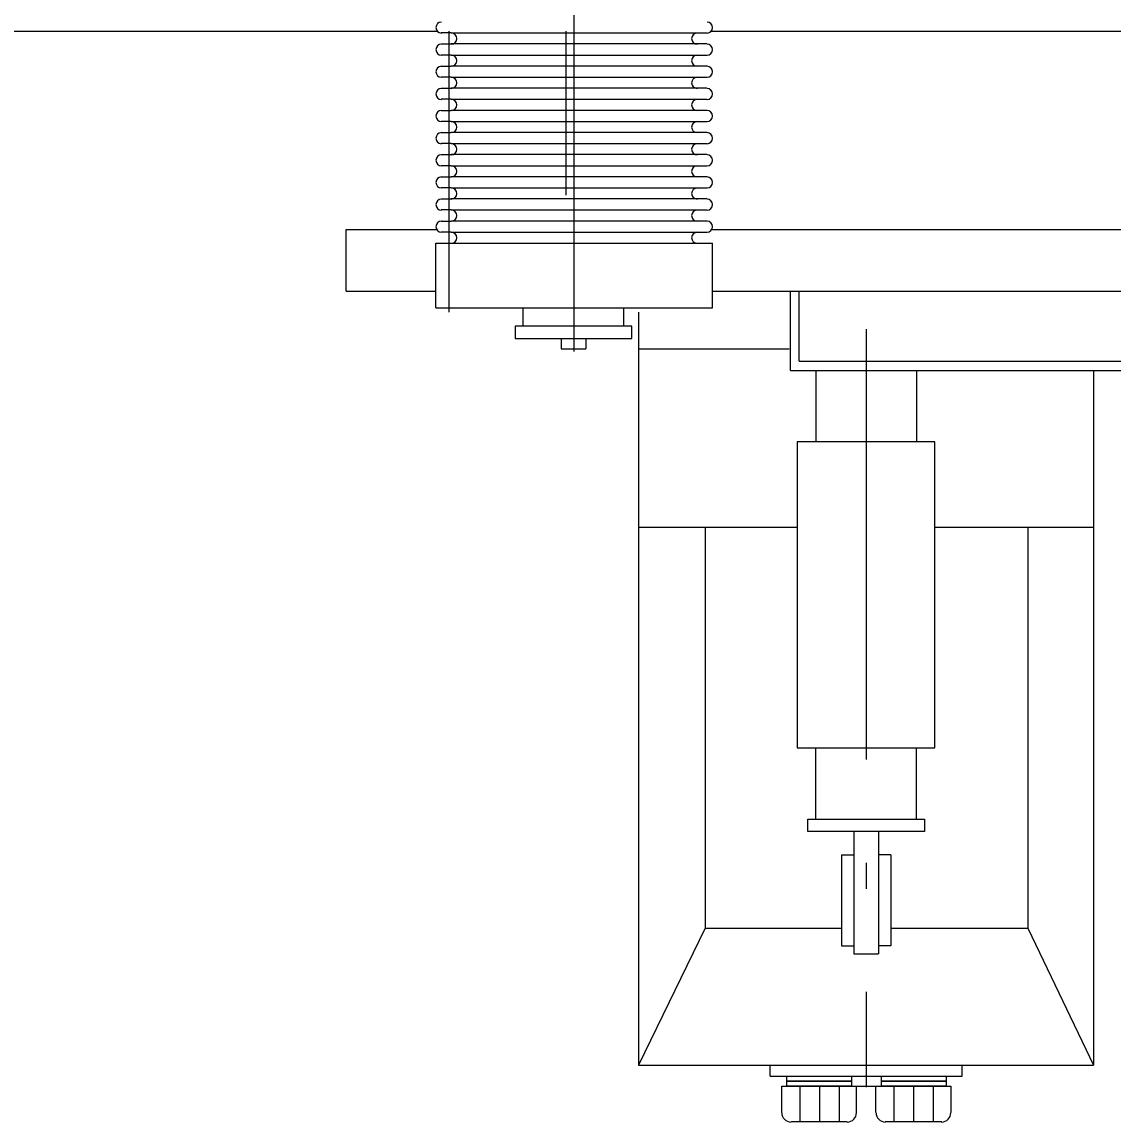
# Model space of a CAD drawing. Extents: x -4160 to -2690, y -474 to 714.
# Drawn here: x -3455.37 to -3448.28, y 324.56 to 331.71 of the extents above; entities that cross this region are included whole.
import ezdxf

# ---------------------------------------------------------------- set-up
doc = ezdxf.new("R2010")
doc.units = 0
doc.header["$LTSCALE"] = 0.56
doc.linetypes.add('DOT_DASHED', pattern=[7.7, 5, -1.2, 0.3, -1.2])
doc.layers.add('1', color=7, linetype='Continuous', lineweight=25)
doc.layers.add('2', color=7, linetype='Continuous', lineweight=25)

msp = doc.modelspace()

# ---------------------------------------------------------------- linework, layer by layer
at = {"layer": '1'}
msp.add_line((-3477.0303, 331.6544), (-3452.6703, 331.6544), dxfattribs=at)
at = {"layer": '1', "linetype": 'DOT_DASHED'}
msp.add_line((-3449.8823, 329.7144), (-3449.8823, 324.7824), dxfattribs=at)
at = {"layer": '2', "linetype": 'DOT_DASHED'}
msp.add_line((-3451.7823, 329.5704), (-3451.7823, 336.4224), dxfattribs=at)
at = {"layer": '2'}
for p, q in [((-3452.5823, 331.6424), (-3452.6463, 331.6424)), ((-3452.5943, 329.8264), (-3452.5943, 331.6544)), ((-3452.5823, 331.6424), (-3450.9823, 331.6424)), ((-3451.8343, 330.5864), (-3451.8343, 331.6544)), ((-3450.9823, 331.6424), (-3450.9183, 331.6424)), ((-3450.8903, 331.6544), (-3445.6703, 331.6544)), ((-3452.6463, 331.5704), (-3452.5823, 331.5704)), ((-3450.9823, 331.5704), (-3452.5823, 331.5704)), ((-3450.9823, 331.5704), (-3452.5823, 331.5704)), ((-3450.9823, 331.5704), (-3452.5823, 331.5704)), ((-3450.9823, 331.5704), (-3452.5823, 331.5704)), ((-3450.9823, 331.5704), (-3452.5823, 331.5704)), ((-3450.9823, 331.5704), (-3452.5823, 331.5704)), ((-3450.9823, 331.5704), (-3452.5823, 331.5704)), ((-3450.9823, 331.5704), (-3452.5823, 331.5704)), ((-3450.9823, 331.5704), (-3452.5823, 331.5704)), ((-3450.9183, 331.5704), (-3450.9823, 331.5704)), ((-3452.5823, 331.4984), (-3452.6463, 331.4984)), ((-3452.5823, 331.4984), (-3450.9823, 331.4984)), ((-3450.9823, 331.4984), (-3450.9183, 331.4984)), ((-3452.6463, 331.4264), (-3452.5823, 331.4264)), ((-3450.9823, 331.4264), (-3452.5823, 331.4264)), ((-3450.9823, 331.4264), (-3452.5823, 331.4264)), ((-3450.9823, 331.4264), (-3452.5823, 331.4264)), ((-3450.9823, 331.4264), (-3452.5823, 331.4264)), ((-3450.9823, 331.4264), (-3452.5823, 331.4264)), ((-3450.9823, 331.4264), (-3452.5823, 331.4264)), ((-3450.9823, 331.4264), (-3452.5823, 331.4264)), ((-3450.9823, 331.4264), (-3452.5823, 331.4264)), ((-3450.9183, 331.4264), (-3450.9823, 331.4264)), ((-3452.5823, 331.3544), (-3452.6463, 331.3544)), ((-3452.5823, 331.3544), (-3450.9823, 331.3544)), ((-3450.9823, 331.3544), (-3450.9183, 331.3544)), ((-3452.6463, 331.2824), (-3452.5823, 331.2824)), ((-3450.9823, 331.2824), (-3452.5823, 331.2824)), ((-3450.9823, 331.2824), (-3452.5823, 331.2824)), ((-3450.9823, 331.2824), (-3452.5823, 331.2824)), ((-3450.9823, 331.2824), (-3452.5823, 331.2824)), ((-3450.9823, 331.2824), (-3452.5823, 331.2824)), ((-3450.9823, 331.2824), (-3452.5823, 331.2824)), ((-3450.9823, 331.2824), (-3452.5823, 331.2824)), ((-3450.9183, 331.2824), (-3450.9823, 331.2824)), ((-3452.5823, 331.2104), (-3452.6463, 331.2104)), ((-3452.5823, 331.2104), (-3450.9823, 331.2104)), ((-3450.9823, 331.2104), (-3450.9183, 331.2104)), ((-3452.6463, 331.1384), (-3452.5823, 331.1384)), ((-3450.9823, 331.1384), (-3452.5823, 331.1384)), ((-3450.9823, 331.1384), (-3452.5823, 331.1384)), ((-3450.9823, 331.1384), (-3452.5823, 331.1384)), ((-3450.9823, 331.1384), (-3452.5823, 331.1384)), ((-3450.9823, 331.1384), (-3452.5823, 331.1384)), ((-3450.9823, 331.1384), (-3452.5823, 331.1384)), ((-3450.9183, 331.1384), (-3450.9823, 331.1384)), ((-3452.5823, 331.0664), (-3452.6463, 331.0664)), ((-3452.5823, 331.0664), (-3450.9823, 331.0664)), ((-3450.9823, 331.0664), (-3450.9183, 331.0664)), ((-3452.6463, 330.9944), (-3452.5823, 330.9944)), ((-3450.9823, 330.9944), (-3452.5823, 330.9944)), ((-3450.9823, 330.9944), (-3452.5823, 330.9944)), ((-3450.9823, 330.9944), (-3452.5823, 330.9944)), ((-3450.9823, 330.9944), (-3452.5823, 330.9944)), ((-3450.9823, 330.9944), (-3452.5823, 330.9944)), ((-3450.9183, 330.9944), (-3450.9823, 330.9944)), ((-3452.5823, 330.9224), (-3452.6463, 330.9224)), ((-3452.5823, 330.9224), (-3450.9823, 330.9224)), ((-3450.9823, 330.9224), (-3450.9183, 330.9224)), ((-3452.6463, 330.8504), (-3452.5823, 330.8504)), ((-3450.9823, 330.8504), (-3452.5823, 330.8504)), ((-3450.9823, 330.8504), (-3452.5823, 330.8504)), ((-3450.9823, 330.8504), (-3452.5823, 330.8504)), ((-3450.9823, 330.8504), (-3452.5823, 330.8504)), ((-3450.9183, 330.8504), (-3450.9823, 330.8504)), ((-3452.5823, 330.7784), (-3452.6463, 330.7784)), ((-3452.5823, 330.7784), (-3450.9823, 330.7784)), ((-3450.9823, 330.7784), (-3450.9183, 330.7784)), ((-3452.6463, 330.7064), (-3452.5823, 330.7064)), ((-3450.9823, 330.7064), (-3452.5823, 330.7064)), ((-3450.9823, 330.7064), (-3452.5823, 330.7064)), ((-3450.9823, 330.7064), (-3452.5823, 330.7064)), ((-3450.9183, 330.7064), (-3450.9823, 330.7064)), ((-3452.5823, 330.6344), (-3452.6463, 330.6344)), ((-3452.5823, 330.6344), (-3450.9823, 330.6344)), ((-3450.9823, 330.6344), (-3450.9183, 330.6344)), ((-3452.6463, 330.5624), (-3452.5823, 330.5624)), ((-3450.9823, 330.5624), (-3452.5823, 330.5624)), ((-3450.9823, 330.5624), (-3452.5823, 330.5624)), ((-3450.9183, 330.5624), (-3450.9823, 330.5624)), ((-3452.5823, 330.4904), (-3452.6463, 330.4904)), ((-3452.5823, 330.4904), (-3450.9823, 330.4904)), ((-3450.9823, 330.4904), (-3450.9183, 330.4904)), ((-3452.6463, 330.4184), (-3452.5823, 330.4184)), ((-3450.9823, 330.4184), (-3452.5823, 330.4184)), ((-3450.9183, 330.4184), (-3450.9823, 330.4184)), ((-3453.2663, 329.9624), (-3453.2663, 330.3624)), ((-3453.2663, 330.3624), (-3452.6703, 330.3624)), ((-3452.5823, 330.3464), (-3452.6463, 330.3464)), ((-3452.5823, 330.3464), (-3450.9823, 330.3464)), ((-3450.9823, 330.3464), (-3450.9183, 330.3464)), ((-3450.8863, 330.3624), (-3445.6743, 330.3624)), ((-3452.6823, 330.2744), (-3450.8823, 330.2744)), ((-3452.6823, 329.8544), (-3452.6823, 330.2744)), ((-3450.8823, 329.8544), (-3450.8823, 330.2744)), ((-3453.2663, 329.9624), (-3452.6823, 329.9624)), ((-3450.8823, 329.9624), (-3445.6823, 329.9624)), ((-3450.3743, 329.4464), (-3450.3743, 329.9624)), ((-3450.3183, 329.5064), (-3450.3183, 329.9624)), ((-3452.6823, 329.8544), (-3450.8823, 329.8544)), ((-3452.1143, 329.7344), (-3452.1143, 329.8544)), ((-3451.4583, 329.7344), (-3451.4583, 329.8544)), ((-3451.3623, 329.8264), (-3451.3623, 324.9264)), ((-3451.8663, 329.6544), (-3451.8663, 329.5864)), ((-3451.7063, 329.6544), (-3451.7063, 329.5864)), ((-3451.8663, 329.5864), (-3451.7063, 329.5864)), ((-3451.3623, 329.5864), (-3450.3823, 329.5864)), ((-3450.3743, 329.4464), (-3439.1863, 329.4464)), ((-3450.3183, 329.5064), (-3439.2463, 329.5064)), ((-3450.2103, 329.4464), (-3450.2103, 328.9824)), ((-3449.5543, 329.4464), (-3449.5543, 328.9824)), ((-3448.4023, 329.4464), (-3448.4023, 324.9264)), ((-3451.3623, 328.4264), (-3450.3303, 328.4264)), ((-3450.9303, 328.4264), (-3450.9303, 325.8184)), ((-3449.4343, 328.4264), (-3448.4023, 328.4264)), ((-3448.8303, 328.4264), (-3448.8303, 325.8184)), ((-3450.2103, 326.5264), (-3450.2103, 326.9904)), ((-3449.5543, 326.5264), (-3449.5543, 326.9904)), ((-3449.9623, 326.4464), (-3449.9623, 325.6504)), ((-3449.8023, 326.4464), (-3449.8023, 325.6504)), ((-3450.0423, 326.2944), (-3450.0423, 325.7024)), ((-3450.0423, 326.2944), (-3449.9623, 326.2944)), ((-3449.7223, 326.2944), (-3449.8023, 326.2944)), ((-3449.7223, 326.2944), (-3449.7223, 325.7024)), ((-3450.9303, 325.8184), (-3451.3623, 324.9264)), ((-3450.9303, 325.8184), (-3450.0423, 325.8184)), ((-3449.7223, 325.8184), (-3448.8303, 325.8184)), ((-3448.8303, 325.8184), (-3448.4023, 324.9264)), ((-3450.0423, 325.7024), (-3449.9623, 325.7024)), ((-3449.9623, 325.6504), (-3449.8023, 325.6504)), ((-3449.7223, 325.7024), (-3449.8023, 325.7024)), ((-3451.3623, 324.9264), (-3448.4023, 324.9264)), ((-3450.5063, 324.8544), (-3450.5063, 324.9264)), ((-3449.2583, 324.8544), (-3449.2583, 324.9264)), ((-3450.5063, 324.8544), (-3449.2583, 324.8544)), ((-3450.3143, 324.7904), (-3450.3143, 324.5584)), ((-3450.1863, 324.7904), (-3450.1863, 324.5584)), ((-3450.0583, 324.7904), (-3450.0583, 324.5584)), ((-3449.9463, 324.7904), (-3449.8183, 324.7904)), ((-3449.7023, 324.7904), (-3449.7023, 324.5584)), ((-3449.5743, 324.7904), (-3449.5743, 324.5584)), ((-3449.4463, 324.7904), (-3449.4463, 324.5584)), ((-3450.0063, 324.5584), (-3450.3703, 324.5584)), ((-3449.3903, 324.5584), (-3449.7583, 324.5584))]:
    msp.add_line(p, q, dxfattribs=at)
for points in [[(-3452.1663, 329.6544), (-3451.4063, 329.6544), (-3451.4063, 329.7344), (-3452.1663, 329.7344)], [(-3450.3303, 326.9904), (-3449.4343, 326.9904), (-3449.4343, 328.9824), (-3450.3303, 328.9824)], [(-3449.5023, 326.4464), (-3450.2623, 326.4464), (-3450.2623, 326.5264), (-3449.5023, 326.5264)], [(-3450.3983, 324.8544), (-3449.9783, 324.8544), (-3449.9783, 324.8224), (-3450.3983, 324.8224)], [(-3450.3983, 324.8224), (-3449.9783, 324.8224), (-3449.9783, 324.7904), (-3450.3983, 324.7904)], [(-3449.7823, 324.8544), (-3449.3623, 324.8544), (-3449.3623, 324.8224), (-3449.7823, 324.8224)], [(-3449.7823, 324.8224), (-3449.3623, 324.8224), (-3449.3623, 324.7904), (-3449.7823, 324.7904)]]:
    msp.add_lwpolyline(points, close=True, dxfattribs=at)
for points in [[(-3450.4303, 324.6184), (-3450.4303, 324.7904), (-3449.9463, 324.7904), (-3449.9463, 324.6184)], [(-3449.8183, 324.6184), (-3449.8183, 324.7904), (-3449.3303, 324.7904), (-3449.3303, 324.6184)]]:
    msp.add_lwpolyline(points, dxfattribs=at)
for centre, radius, start, end in [((-3452.6453, 331.6774), 0.036, 90, 269.99942), ((-3450.9173, 331.6774), 0.036, 270.00058, 90), ((-3452.5813, 331.6054), 0.036, 270.00058, 90), ((-3450.9813, 331.6054), 0.036, 90, 269.99942), ((-3452.6453, 331.5334), 0.036, 90, 269.99942), ((-3450.9173, 331.5334), 0.036, 270.00058, 90), ((-3452.5813, 331.4614), 0.036, 270.00058, 90), ((-3450.9813, 331.4614), 0.036, 90, 269.99942), ((-3452.6453, 331.3894), 0.036, 90, 269.99942), ((-3450.9173, 331.3894), 0.036, 270.00058, 90), ((-3452.5813, 331.3174), 0.036, 270.00058, 90), ((-3450.9813, 331.3174), 0.036, 90, 269.99942), ((-3452.6453, 331.2454), 0.036, 90, 269.99942), ((-3450.9173, 331.2454), 0.036, 270.00058, 90), ((-3452.5813, 331.1734), 0.036, 270.00058, 90), ((-3450.9813, 331.1734), 0.036, 90, 269.99942), ((-3452.6453, 331.1014), 0.036, 90, 269.99942), ((-3450.9173, 331.1014), 0.036, 270.00058, 90), ((-3452.5813, 331.0294), 0.036, 270.00058, 90), ((-3450.9813, 331.0294), 0.036, 90, 269.99942), ((-3452.6453, 330.9574), 0.036, 90, 269.99942), ((-3450.9173, 330.9574), 0.036, 270.00058, 90), ((-3452.5813, 330.8854), 0.036, 270.00058, 90), ((-3450.9813, 330.8854), 0.036, 90, 269.99942), ((-3452.6453, 330.8134), 0.036, 90, 269.99942), ((-3450.9173, 330.8134), 0.036, 270.00058, 90), ((-3452.5813, 330.7414), 0.036, 270.00058, 90), ((-3450.9813, 330.7414), 0.036, 90, 269.99942), ((-3452.6453, 330.6694), 0.036, 90, 269.99942), ((-3450.9173, 330.6694), 0.036, 270.00058, 90), ((-3452.5813, 330.5974), 0.036, 270.00058, 90), ((-3450.9813, 330.5974), 0.036, 90, 269.99942), ((-3452.6453, 330.5254), 0.036, 90, 269.99942), ((-3450.9173, 330.5254), 0.036, 270.00058, 90), ((-3452.5813, 330.4534), 0.036, 270.00058, 90), ((-3450.9813, 330.4534), 0.036, 90, 269.99942), ((-3452.6453, 330.3814), 0.036, 90, 269.99942), ((-3450.9173, 330.3814), 0.036, 270.00058, 90), ((-3452.5813, 330.3094), 0.036, 270.00058, 90), ((-3450.9813, 330.3094), 0.036, 90, 269.99942), ((-3450.3713, 324.6164), 0.06, 180, 270), ((-3450.0053, 324.6164), 0.06, 270, 0), ((-3449.7573, 324.6164), 0.06, 180, 270), ((-3449.3913, 324.6164), 0.06, 270, 0)]:
    msp.add_arc(centre, radius, start, end, dxfattribs=at)

doc.saveas('drawing.dxf')
